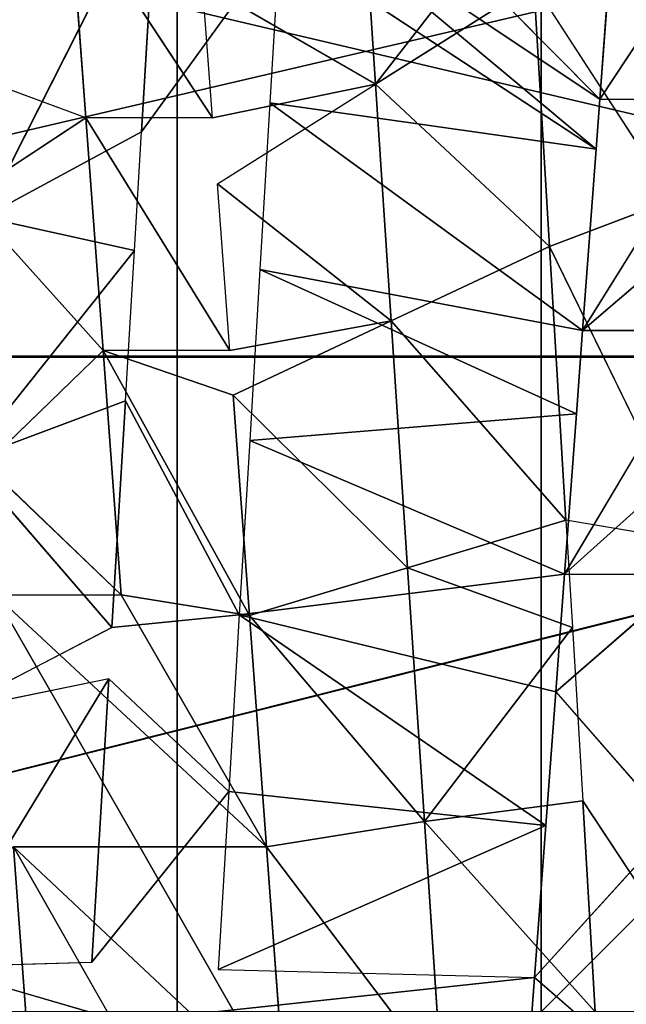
# Model space of a CAD drawing. Extents: x 143 to 263, y -61 to 82.
# Tile 695 of 717: x 251.87 to 252.289, y 72.238 to 72.918. Entities that reach past the tile are written whole.
import ezdxf

# ---------------------------------------------------------------- set-up
doc = ezdxf.new("R2010")
doc.units = 0
doc.header["$LTSCALE"] = 25.4
doc.layers.get('0').update_dxf_attribs({"color": 13, "linetype": 'CONTINUOUS'})

# ---------------------------------------------------------------- blocks, each defined once
blk = doc.blocks.new('ICE-BALL-8126_STL')
at = {"color": 41}
for p, q in [((9.54694, 49.14408, 93.24258), (9.54694, 47.34301, 93.24258)), ((9.54694, 49.14408, 93.24258), (9.54694, 47.34301, 93.24258)), ((9.54754, 49.14407, 96.62341), (9.54754, 47.343, 96.62341)), ((9.54754, 49.14407, 96.62341), (9.54754, 47.343, 96.62341)), ((9.36925, 48.40749, 93.49397), (9.22012, 48.50607, 93.56902)), ((9.36925, 48.40749, 93.49397), (9.22012, 48.50607, 93.56902)), ((9.52913, 48.39562, 93.43402), (9.36925, 48.495, 93.49397)), ((9.36925, 48.40749, 93.49397), (9.36925, 48.495, 93.49397)), ((10, 48.49191, 96.88291), (9.85416, 48.39568, 96.87745)), ((9.52913, 48.48312, 93.43402), (9.52913, 48.39562, 93.43402)), ((9.69741, 48.38313, 93.39121), (9.52913, 48.48312, 93.43402)), ((9.67507, 48.47247, 96.85565), (9.47118, 48.37277, 96.80984)), ((9.67507, 48.47247, 96.85565), (9.66014, 48.38408, 96.85307)), ((9.77891, 48.37708, 93.37743), (9.69741, 48.47063, 93.39121)), ((9.69741, 48.38313, 93.39121), (9.69741, 48.47063, 93.39121)), ((9.28989, 48.36192, 96.74902), (9.43854, 48.45832, 96.80033)), ((9.47118, 48.37277, 96.80984), (9.43854, 48.45832, 96.80033)), ((9.77891, 48.37708, 93.37743), (9.87126, 48.45772, 93.36708)), ((9.87126, 48.45772, 93.36708), (9.97632, 48.36242, 93.36198)), ((10.04753, 48.44463, 93.36252), (9.97632, 48.36242, 93.36198)), ((9.23412, 48.41753, 93.56111), (9.36925, 48.40749, 93.49397)), ((9.23412, 48.41753, 93.56111), (9.36925, 48.40749, 93.49397)), ((9.15255, 48.19261, 93.17669), (9.36925, 48.40749, 93.49397)), ((9.15255, 48.19261, 93.17669), (9.36925, 48.40749, 93.49397)), ((9.22312, 48.18839, 93.14435), (9.36925, 48.40749, 93.49397)), ((9.22312, 48.18839, 93.14435), (9.36925, 48.40749, 93.49397)), ((9.40392, 48.40492, 93.47926), (9.22312, 48.18839, 93.14435)), ((9.40392, 48.40492, 93.47926), (9.22312, 48.18839, 93.14435)), ((9.26017, 48.18617, 93.12871), (9.40392, 48.40492, 93.47926)), ((9.26017, 48.18617, 93.12871), (9.40392, 48.40492, 93.47926)), ((9.36925, 48.40749, 93.49397), (9.40392, 48.40492, 93.47926)), ((9.37183, 48.17949, 93.08686), (9.40392, 48.40492, 93.47926)), ((9.37183, 48.17949, 93.08686), (9.40392, 48.40492, 93.47926)), ((9.40392, 48.40492, 93.47926), (9.52913, 48.39562, 93.43402)), ((9.85416, 48.39568, 96.87745), (10, 48.40441, 96.88291)), ((9.85416, 48.39568, 96.87745), (10, 48.40441, 96.88291)), ((10, 48.40441, 96.88291), (9.86833, 48.28631, 96.68854)), ((10, 48.40441, 96.88291), (9.86833, 48.28631, 96.68854)), ((9.37183, 48.17949, 93.08686), (9.52913, 48.39562, 93.43402)), ((9.37183, 48.17949, 93.08686), (9.52913, 48.39562, 93.43402)), ((9.48702, 48.1726, 93.0516), (9.52913, 48.39562, 93.43402)), ((9.48702, 48.1726, 93.0516), (9.52913, 48.39562, 93.43402)), ((9.58669, 48.39135, 93.41714), (9.48702, 48.1726, 93.0516)), ((9.58669, 48.39135, 93.41714), (9.48702, 48.1726, 93.0516)), ((9.52913, 48.39562, 93.43402), (9.58669, 48.39135, 93.41714)), ((9.58669, 48.39135, 93.41714), (9.69741, 48.38313, 93.39121)), ((9.60515, 48.16553, 93.02331), (9.58669, 48.39135, 93.41714)), ((9.60515, 48.16553, 93.02331), (9.58669, 48.39135, 93.41714)), ((9.73448, 48.38852, 96.86475), (9.85416, 48.39568, 96.87745)), ((9.86833, 48.28631, 96.68854), (9.85416, 48.39568, 96.87745)), ((9.86833, 48.28631, 96.68854), (9.85416, 48.39568, 96.87745)), ((9.66014, 48.38408, 96.85307), (9.73448, 48.38852, 96.86475)), ((9.69316, 48.2747, 96.66652), (9.73448, 48.38852, 96.86475)), ((9.69316, 48.2747, 96.66652), (9.73448, 48.38852, 96.86475)), ((9.86833, 48.28631, 96.68854), (9.73448, 48.38852, 96.86475)), ((9.86833, 48.28631, 96.68854), (9.73448, 48.38852, 96.86475)), ((9.47118, 48.37277, 96.80984), (9.66014, 48.38408, 96.85307)), ((9.47118, 48.37277, 96.80984), (9.66014, 48.38408, 96.85307)), ((9.52255, 48.26339, 96.62749), (9.66014, 48.38408, 96.85307)), ((9.52255, 48.26339, 96.62749), (9.66014, 48.38408, 96.85307)), ((9.60515, 48.16553, 93.02331), (9.69741, 48.38313, 93.39121)), ((9.60515, 48.16553, 93.02331), (9.69741, 48.38313, 93.39121)), ((9.69316, 48.2747, 96.66652), (9.66014, 48.38408, 96.85307)), ((9.69316, 48.2747, 96.66652), (9.66014, 48.38408, 96.85307)), ((9.69741, 48.38313, 93.39121), (9.77891, 48.37708, 93.37743)), ((9.72559, 48.15833, 93.00232), (9.69741, 48.38313, 93.39121)), ((9.72559, 48.15833, 93.00232), (9.69741, 48.38313, 93.39121)), ((9.28989, 48.36192, 96.74902), (9.47118, 48.37277, 96.80984)), ((9.28989, 48.36192, 96.74902), (9.47118, 48.37277, 96.80984)), ((9.35888, 48.25255, 96.57259), (9.47118, 48.37277, 96.80984)), ((9.35888, 48.25255, 96.57259), (9.47118, 48.37277, 96.80984)), ((9.52255, 48.26339, 96.62749), (9.47118, 48.37277, 96.80984)), ((9.52255, 48.26339, 96.62749), (9.47118, 48.37277, 96.80984)), ((9.72559, 48.15833, 93.00232), (9.77891, 48.37708, 93.37743)), ((9.72559, 48.15833, 93.00232), (9.77891, 48.37708, 93.37743)), ((9.77891, 48.37708, 93.37743), (9.87126, 48.37022, 93.36708)), ((10, 48.36691, 96.08761), (9, 48.36691, 95.51026)), ((9, 48.36691, 94.35556), (10, 48.36691, 93.77821)), ((10, 48.36691, 96.08761), (9, 48.36691, 95.51026)), ((9, 48.36691, 94.35556), (10, 48.36691, 93.77821)), ((9.87126, 48.37022, 93.36708), (9.72559, 48.15833, 93.00232)), ((9.87126, 48.37022, 93.36708), (9.72559, 48.15833, 93.00232)), ((9.84765, 48.15102, 92.98887), (9.87126, 48.37022, 93.36708)), ((9.84765, 48.15102, 92.98887), (9.87126, 48.37022, 93.36708)), ((9.87126, 48.37022, 93.36708), (9.97632, 48.36242, 93.36198)), ((9.97061, 48.14367, 92.98313), (9.87126, 48.37022, 93.36708)), ((9.97061, 48.14367, 92.98313), (9.87126, 48.37022, 93.36708)), ((9.22312, 48.35793, 96.72147), (9.35888, 48.25255, 96.57259)), ((9.22312, 48.35793, 96.72147), (9.35888, 48.25255, 96.57259)), ((9.28989, 48.36192, 96.74902), (9.35888, 48.25255, 96.57259)), ((9.28989, 48.36192, 96.74902), (9.35888, 48.25255, 96.57259)), ((9.97061, 48.14367, 92.98313), (9.97632, 48.36242, 93.36198)), ((9.97632, 48.36242, 93.36198), (10.04753, 48.35713, 93.36252)), ((10, 48.14191, 92.98291), (9.97632, 48.36242, 93.36198)), ((9.86833, 48.28631, 96.68854), (10.04549, 48.29805, 96.69288)), ((9.86833, 48.28631, 96.68854), (10.04549, 48.29805, 96.69288)), ((10.04549, 48.29805, 96.69288), (9.88596, 48.17719, 96.49988)), ((10.04549, 48.29805, 96.69288), (9.88596, 48.17719, 96.49988)), ((9.86833, 48.28631, 96.68854), (9.69316, 48.2747, 96.66652)), ((9.86833, 48.28631, 96.68854), (9.69316, 48.2747, 96.66652)), ((9.72617, 48.16533, 96.47998), (9.86833, 48.28631, 96.68854)), ((9.72617, 48.16533, 96.47998), (9.86833, 48.28631, 96.68854)), ((9.86833, 48.28631, 96.68854), (9.88596, 48.17719, 96.49988)), ((9.86833, 48.28631, 96.68854), (9.88596, 48.17719, 96.49988)), ((9.69316, 48.2747, 96.66652), (9.52255, 48.26339, 96.62749)), ((9.69316, 48.2747, 96.66652), (9.52255, 48.26339, 96.62749)), ((9.57393, 48.15402, 96.44515), (9.69316, 48.2747, 96.66652)), ((9.57393, 48.15402, 96.44515), (9.69316, 48.2747, 96.66652)), ((9.69316, 48.2747, 96.66652), (9.72617, 48.16533, 96.47998)), ((9.69316, 48.2747, 96.66652), (9.72617, 48.16533, 96.47998)), ((9.52255, 48.26339, 96.62749), (9.35888, 48.25255, 96.57259)), ((9.52255, 48.26339, 96.62749), (9.35888, 48.25255, 96.57259)), ((9.42787, 48.14317, 96.39615), (9.52255, 48.26339, 96.62749)), ((9.42787, 48.14317, 96.39615), (9.52255, 48.26339, 96.62749)), ((9.52255, 48.26339, 96.62749), (9.57393, 48.15402, 96.44515)), ((9.54292, 48.15171, 96.43607), (9.52255, 48.26339, 96.62749)), ((9.20416, 48.24229, 96.50333), (9.35888, 48.25255, 96.57259)), ((9.20416, 48.24229, 96.50333), (9.35888, 48.25255, 96.57259)), ((9.35888, 48.25255, 96.57259), (9.2898, 48.13292, 96.33434)), ((9.35888, 48.25255, 96.57259), (9.2898, 48.13292, 96.33434)), ((9.38225, 48.13979, 96.37748), (9.35888, 48.25255, 96.57259)), ((9.42787, 48.14317, 96.39615), (9.35888, 48.25255, 96.57259)), ((10.06228, 48.19028, 96.50279), (9.88596, 48.17719, 96.49988)), ((10.06228, 48.19028, 96.50279), (9.88596, 48.17719, 96.49988)), ((9.26017, 48.18617, 93.12871), (9.39179, 48.0908, 93.08019)), ((9.26017, 48.18617, 93.12871), (9.37183, 48.17949, 93.08686)), ((9.37183, 48.17949, 93.08686), (9.48702, 48.1726, 93.0516)), ((9.88596, 48.17719, 96.49988), (9.71178, 48.07676, 96.47736)), ((9.88596, 48.17719, 96.49988), (9.71178, 48.07676, 96.47736)), ((9.88596, 48.17719, 96.49988), (9.72617, 48.16533, 96.47998)), ((9.88596, 48.17719, 96.49988), (9.72617, 48.16533, 96.47998)), ((9.88596, 48.17719, 96.49988), (9.88596, 48.08969, 96.49988)), ((9.88596, 48.17719, 96.49988), (9.88596, 48.08969, 96.49988)), ((9.48702, 48.1726, 93.0516), (9.60515, 48.16553, 93.02331)), ((9.72617, 48.16533, 96.47998), (9.54292, 48.06422, 96.43607)), ((9.72617, 48.16533, 96.47998), (9.54292, 48.06422, 96.43607)), ((9.72617, 48.16533, 96.47998), (9.57393, 48.15402, 96.44515)), ((9.72617, 48.16533, 96.47998), (9.57393, 48.15402, 96.44515)), ((9.60515, 48.16553, 93.02331), (9.72559, 48.15833, 93.00232)), ((9.72617, 48.16533, 96.47998), (9.71178, 48.07676, 96.47736)), ((9.72617, 48.16533, 96.47998), (9.71178, 48.07676, 96.47736)), ((9.57393, 48.15402, 96.44515), (9.54292, 48.06422, 96.43607)), ((9.57773, 48.07967, 93.02918), (9.72559, 48.15833, 93.00232)), ((9.72559, 48.15833, 93.00232), (9.73448, 48.07029, 93.00108)), ((9.72559, 48.15833, 93.00232), (9.84765, 48.15102, 92.98887)), ((9.54292, 48.15171, 96.43607), (9.38225, 48.05228, 96.37748)), ((9.54292, 48.15171, 96.43607), (9.42787, 48.14317, 96.39615)), ((9.54292, 48.15171, 96.43607), (9.54292, 48.06422, 96.43607)), ((9.84765, 48.15102, 92.98887), (9.76991, 48.06817, 92.99654)), ((9.84765, 48.15102, 92.98887), (9.96554, 48.05647, 92.98322)), ((9.84765, 48.15102, 92.98887), (9.97061, 48.14367, 92.98313)), ((9.38225, 48.13979, 96.37748), (9.23214, 48.04114, 96.3036)), ((9.38225, 48.13979, 96.37748), (9.2898, 48.13292, 96.33434)), ((9.38225, 48.13979, 96.37748), (9.38225, 48.05228, 96.37748)), ((0, 48.11544, 105.16051), (23, 48.11544, 105.16051)), ((0, 48.11544, 105.16051), (23, 48.11544, 105.16051)), ((23, 48.11544, 84.70531), (0, 48.11544, 84.70531)), ((23, 48.11544, 84.70531), (0, 48.11544, 84.70531)), ((9.39179, 48.0908, 93.08019), (9.21453, 48.1014, 93.1481)), ((9.39179, 48.0908, 93.08019), (9.21453, 48.1014, 93.1481)), ((9.45088, 47.98142, 93.26019), (9.21453, 48.1014, 93.1481)), ((9.45088, 47.98142, 93.26019), (9.21453, 48.1014, 93.1481)), ((9.88596, 48.00219, 96.49988), (10.06228, 48.10278, 96.50279)), ((9.39179, 48.0908, 93.08019), (9.45088, 47.98142, 93.26019)), ((9.4739, 48.08588, 93.05522), (9.39179, 48.0908, 93.08019)), ((9.39179, 48.0908, 93.08019), (9.45088, 47.98142, 93.26019)), ((9.4739, 48.08588, 93.05522), (9.45088, 47.98142, 93.26019)), ((9.4739, 48.08588, 93.05522), (9.45088, 47.98142, 93.26019)), ((9.4739, 48.08588, 93.05522), (9.61876, 47.97029, 93.21413)), ((9.57773, 48.07967, 93.02918), (9.4739, 48.08588, 93.05522)), ((9.4739, 48.08588, 93.05522), (9.61876, 47.97029, 93.21413)), ((9.71178, 47.98925, 96.47736), (9.88596, 48.08969, 96.49988)), ((9.88596, 48.08969, 96.49988), (9.88596, 48.00219, 96.49988)), ((9.73448, 48.07029, 93.00108), (9.57773, 48.07967, 93.02918)), ((9.57773, 48.07967, 93.02918), (9.61876, 47.97029, 93.21413)), ((9.57773, 48.07967, 93.02918), (9.61876, 47.97029, 93.21413)), ((9.73448, 48.07029, 93.00108), (9.57773, 48.07967, 93.02918)), ((9.71178, 48.07676, 96.47736), (9.54292, 48.06422, 96.43607)), ((9.71178, 48.07676, 96.47736), (9.54292, 48.06422, 96.43607)), ((9.62183, 47.98257, 96.45783), (9.71178, 48.07676, 96.47736)), ((9.71178, 47.98925, 96.47736), (9.71178, 48.07676, 96.47736)), ((9.73448, 48.07029, 93.00108), (9.61876, 47.97029, 93.21413)), ((9.73448, 48.07029, 93.00108), (9.61876, 47.97029, 93.21413)), ((9.73448, 48.07029, 93.00108), (9.79226, 47.9588, 93.18465)), ((9.96554, 48.05647, 92.98322), (9.76991, 48.06817, 92.99654)), ((9.76991, 48.06817, 92.99654), (9.79226, 47.9588, 93.18465)), ((9.76991, 48.06817, 92.99654), (9.96889, 47.94709, 93.17263)), ((9.96554, 48.05647, 92.98322), (9.76991, 48.06817, 92.99654)), ((9.76991, 48.06817, 92.99654), (9.96889, 47.94709, 93.17263)), ((9.38225, 48.05228, 96.37748), (9.54292, 48.06422, 96.43607)), ((9.38225, 48.05228, 96.37748), (9.54292, 48.06422, 96.43607)), ((9.54292, 48.06422, 96.43607), (9.437, 47.96885, 96.39969)), ((9.62183, 47.98257, 96.45783), (9.54292, 48.06422, 96.43607)), ((9.38225, 48.05228, 96.37748), (9.23214, 48.04114, 96.3036)), ((9.38225, 48.05228, 96.37748), (9.23214, 48.04114, 96.3036)), ((9.38225, 48.05228, 96.37748), (9.34904, 47.96232, 96.36282)), ((9.38225, 48.05228, 96.37748), (9.437, 47.96885, 96.39969)), ((9.96889, 47.94709, 93.17263), (9.96554, 48.05647, 92.98322)), ((9.96889, 47.94709, 93.17263), (10, 48.05441, 92.98291)), ((10.01322, 48.01164, 96.50397), (9.88596, 48.00219, 96.49988))]:
    blk.add_line(p, q, dxfattribs=at)
mesh = blk.add_polyface(dxfattribs=at)
corners = [(10, 48.36691, 96.08761), (9, 49.36691, 95.51026), (9, 48.36691, 95.51026), (10, 49.36691, 96.08761)]
mesh.append_faces([[corners[k] for k in face] for face in [(0, 1, 2), (1, 0, 3)]], dxfattribs={"vtx0": -1, "color": 41})
mesh = blk.add_polyface(dxfattribs=at)
corners = [(10, 49.36691, 93.77821), (9, 48.36691, 94.35556), (9, 49.36691, 94.35556), (10, 48.36691, 93.77821)]
mesh.append_faces([[corners[k] for k in face] for face in [(0, 1, 2), (1, 0, 3)]], dxfattribs={"vtx0": -1, "color": 41})
mesh = blk.add_polyface(dxfattribs=at)
corners = [(9.54694, 47.34301, 93.24258), (9.125, 49.14968, 93.41737), (9.125, 47.34883, 93.41737), (9.54694, 49.14408, 93.24258)]
mesh.append_faces([[corners[k] for k in face] for face in [(0, 1, 2), (1, 0, 3)]], dxfattribs={"vtx0": -1, "color": 41})
mesh = blk.add_polyface(dxfattribs=at)
corners = [(9.54754, 49.14407, 96.62341), (9.125, 47.34883, 96.44846), (9.125, 49.14968, 96.44846), (9.54754, 47.343, 96.62341)]
mesh.append_faces([[corners[k] for k in face] for face in [(0, 1, 2), (1, 0, 3)]], dxfattribs={"vtx0": -1, "color": 41})
mesh = blk.add_polyface(dxfattribs=at)
corners = [(10, 47.34088, 93.18291), (9.54694, 49.14408, 93.24258), (9.54694, 47.34301, 93.24258), (10, 49.14202, 93.18291)]
mesh.append_faces([[corners[k] for k in face] for face in [(0, 1, 2), (1, 0, 3)]], dxfattribs={"vtx0": -1, "color": 41})
mesh = blk.add_polyface(dxfattribs=at)
corners = [(9.54754, 49.14407, 96.62341), (10, 47.34088, 96.68291), (9.54754, 47.343, 96.62341), (10, 49.14202, 96.68291)]
mesh.append_faces([[corners[k] for k in face] for face in [(0, 1, 2), (1, 0, 3)]], dxfattribs={"vtx0": -1, "color": 41})
mesh = blk.add_polyface(dxfattribs=at)
corners = [(0, 48.11544, 105.16051), (23, 48.90765, 100.07396), (0, 48.90765, 100.07396), (23, 48.11544, 105.16051)]
mesh.append_faces([[corners[k] for k in face] for face in [(0, 1, 2), (1, 0, 3)]], dxfattribs={"vtx0": -1, "color": 41})
mesh = blk.add_polyface(dxfattribs=at)
corners = [(0, 48.90765, 89.79186), (23, 48.11544, 84.70531), (0, 48.11544, 84.70531), (23, 48.90765, 89.79186)]
mesh.append_faces([[corners[k] for k in face] for face in [(0, 1, 2), (1, 0, 3)]], dxfattribs={"vtx0": -1, "color": 41})
mesh = blk.add_polyface(dxfattribs=at)
corners = [(9.52913, 48.39562, 93.43402), (9.36925, 48.5825, 93.49397), (9.36925, 48.495, 93.49397), (9.52913, 48.48312, 93.43402)]
mesh.append_faces([[corners[k] for k in face] for face in [(0, 1, 2), (1, 0, 3)]], dxfattribs={"vtx0": -1, "color": 41})
mesh = blk.add_polyface(dxfattribs=at)
corners = [(9.69741, 48.38313, 93.39121), (9.52913, 48.57062, 93.43402), (9.52913, 48.48312, 93.43402), (9.69741, 48.47063, 93.39121)]
mesh.append_faces([[corners[k] for k in face] for face in [(0, 1, 2), (1, 0, 3)]], dxfattribs={"vtx0": -1, "color": 41})
mesh = blk.add_polyface(dxfattribs=at)
corners = [(9.36925, 48.495, 93.49397), (9.22012, 48.50607, 93.56902), (9.36925, 48.40749, 93.49397)]
mesh.append_faces([[corners[k] for k in face] for face in [(0, 1, 2)]], dxfattribs={"color": 41})
mesh = blk.add_polyface(dxfattribs=at)
corners = [(9.36925, 48.40749, 93.49397), (9.22012, 48.50607, 93.56902), (9.23412, 48.41753, 93.56111)]
mesh.append_faces([[corners[k] for k in face] for face in [(0, 1, 2)]], dxfattribs={"color": 41})
mesh = blk.add_polyface(dxfattribs=at)
corners = [(10, 48.40441, 96.88291), (9.85416, 48.39568, 96.87745), (10, 48.49191, 96.88291)]
mesh.append_faces([[corners[k] for k in face] for face in [(0, 1, 2)]], dxfattribs={"color": 41})
mesh = blk.add_polyface(dxfattribs=at)
corners = [(9.67507, 48.47247, 96.85565), (9.66014, 48.38408, 96.85307), (9.47118, 48.37277, 96.80984)]
mesh.append_faces([[corners[k] for k in face] for face in [(0, 1, 2)]], dxfattribs={"color": 41})
mesh = blk.add_polyface(dxfattribs=at)
corners = [(9.87126, 48.45772, 93.36708), (9.69741, 48.47063, 93.39121), (9.77891, 48.37708, 93.37743)]
mesh.append_faces([[corners[k] for k in face] for face in [(0, 1, 2)]], dxfattribs={"color": 41})
mesh = blk.add_polyface(dxfattribs=at)
corners = [(9.47118, 48.37277, 96.80984), (9.28989, 48.36192, 96.74902), (9.43854, 48.45832, 96.80033)]
mesh.append_faces([[corners[k] for k in face] for face in [(0, 1, 2)]], dxfattribs={"color": 41})
mesh = blk.add_polyface(dxfattribs=at)
corners = [(10.04753, 48.44463, 93.36252), (9.87126, 48.45772, 93.36708), (9.97632, 48.36242, 93.36198)]
mesh.append_faces([[corners[k] for k in face] for face in [(0, 1, 2)]], dxfattribs={"color": 41})
mesh = blk.add_polyface(dxfattribs=at)
corners = [(9.23412, 48.41753, 93.56111), (9.15255, 48.19261, 93.17669), (9.36925, 48.40749, 93.49397)]
mesh.append_faces([[corners[k] for k in face] for face in [(0, 1, 2)]], dxfattribs={"color": 41})
mesh = blk.add_polyface(dxfattribs=at)
corners = [(9.36925, 48.40749, 93.49397), (9.15255, 48.19261, 93.17669), (9.22312, 48.18839, 93.14435)]
mesh.append_faces([[corners[k] for k in face] for face in [(0, 1, 2)]], dxfattribs={"color": 41})
mesh = blk.add_polyface(dxfattribs=at)
corners = [(9.36925, 48.40749, 93.49397), (9.22312, 48.18839, 93.14435), (9.40392, 48.40492, 93.47926)]
mesh.append_faces([[corners[k] for k in face] for face in [(0, 1, 2)]], dxfattribs={"color": 41})
mesh = blk.add_polyface(dxfattribs=at)
corners = [(9.40392, 48.40492, 93.47926), (9.22312, 48.18839, 93.14435), (9.26017, 48.18617, 93.12871)]
mesh.append_faces([[corners[k] for k in face] for face in [(0, 1, 2)]], dxfattribs={"color": 41})
mesh = blk.add_polyface(dxfattribs=at)
corners = [(9.40392, 48.40492, 93.47926), (9.26017, 48.18617, 93.12871), (9.37183, 48.17949, 93.08686)]
mesh.append_faces([[corners[k] for k in face] for face in [(0, 1, 2)]], dxfattribs={"color": 41})
mesh = blk.add_polyface(dxfattribs=at)
corners = [(9.40392, 48.40492, 93.47926), (9.37183, 48.17949, 93.08686), (9.52913, 48.39562, 93.43402)]
mesh.append_faces([[corners[k] for k in face] for face in [(0, 1, 2)]], dxfattribs={"color": 41})
mesh = blk.add_polyface(dxfattribs=at)
corners = [(10, 48.40441, 96.88291), (9.86833, 48.28631, 96.68854), (9.85416, 48.39568, 96.87745)]
mesh.append_faces([[corners[k] for k in face] for face in [(0, 1, 2)]], dxfattribs={"color": 41})
mesh = blk.add_polyface(dxfattribs=at)
corners = [(10, 48.40441, 96.88291), (10.04549, 48.29805, 96.69288), (9.86833, 48.28631, 96.68854)]
mesh.append_faces([[corners[k] for k in face] for face in [(0, 1, 2)]], dxfattribs={"color": 41})
mesh = blk.add_polyface(dxfattribs=at)
corners = [(9.52913, 48.39562, 93.43402), (9.37183, 48.17949, 93.08686), (9.48702, 48.1726, 93.0516)]
mesh.append_faces([[corners[k] for k in face] for face in [(0, 1, 2)]], dxfattribs={"color": 41})
mesh = blk.add_polyface(dxfattribs=at)
corners = [(9.52913, 48.39562, 93.43402), (9.48702, 48.1726, 93.0516), (9.58669, 48.39135, 93.41714)]
mesh.append_faces([[corners[k] for k in face] for face in [(0, 1, 2)]], dxfattribs={"color": 41})
mesh = blk.add_polyface(dxfattribs=at)
corners = [(9.58669, 48.39135, 93.41714), (9.48702, 48.1726, 93.0516), (9.60515, 48.16553, 93.02331)]
mesh.append_faces([[corners[k] for k in face] for face in [(0, 1, 2)]], dxfattribs={"color": 41})
mesh = blk.add_polyface(dxfattribs=at)
corners = [(9.58669, 48.39135, 93.41714), (9.60515, 48.16553, 93.02331), (9.69741, 48.38313, 93.39121)]
mesh.append_faces([[corners[k] for k in face] for face in [(0, 1, 2)]], dxfattribs={"color": 41})
mesh = blk.add_polyface(dxfattribs=at)
corners = [(9.85416, 48.39568, 96.87745), (9.86833, 48.28631, 96.68854), (9.73448, 48.38852, 96.86475)]
mesh.append_faces([[corners[k] for k in face] for face in [(0, 1, 2)]], dxfattribs={"color": 41})
mesh = blk.add_polyface(dxfattribs=at)
corners = [(9.73448, 48.38852, 96.86475), (9.69316, 48.2747, 96.66652), (9.66014, 48.38408, 96.85307)]
mesh.append_faces([[corners[k] for k in face] for face in [(0, 1, 2)]], dxfattribs={"color": 41})
mesh = blk.add_polyface(dxfattribs=at)
corners = [(9.73448, 48.38852, 96.86475), (9.86833, 48.28631, 96.68854), (9.69316, 48.2747, 96.66652)]
mesh.append_faces([[corners[k] for k in face] for face in [(0, 1, 2)]], dxfattribs={"color": 41})
mesh = blk.add_polyface(dxfattribs=at)
corners = [(9.66014, 48.38408, 96.85307), (9.52255, 48.26339, 96.62749), (9.47118, 48.37277, 96.80984)]
mesh.append_faces([[corners[k] for k in face] for face in [(0, 1, 2)]], dxfattribs={"color": 41})
mesh = blk.add_polyface(dxfattribs=at)
corners = [(9.66014, 48.38408, 96.85307), (9.69316, 48.2747, 96.66652), (9.52255, 48.26339, 96.62749)]
mesh.append_faces([[corners[k] for k in face] for face in [(0, 1, 2)]], dxfattribs={"color": 41})
mesh = blk.add_polyface(dxfattribs=at)
corners = [(9.69741, 48.38313, 93.39121), (9.60515, 48.16553, 93.02331), (9.72559, 48.15833, 93.00232)]
mesh.append_faces([[corners[k] for k in face] for face in [(0, 1, 2)]], dxfattribs={"color": 41})
mesh = blk.add_polyface(dxfattribs=at)
corners = [(9.69741, 48.38313, 93.39121), (9.72559, 48.15833, 93.00232), (9.77891, 48.37708, 93.37743)]
mesh.append_faces([[corners[k] for k in face] for face in [(0, 1, 2)]], dxfattribs={"color": 41})
mesh = blk.add_polyface(dxfattribs=at)
corners = [(9.47118, 48.37277, 96.80984), (9.35888, 48.25255, 96.57259), (9.28989, 48.36192, 96.74902)]
mesh.append_faces([[corners[k] for k in face] for face in [(0, 1, 2)]], dxfattribs={"color": 41})
mesh = blk.add_polyface(dxfattribs=at)
corners = [(9.47118, 48.37277, 96.80984), (9.52255, 48.26339, 96.62749), (9.35888, 48.25255, 96.57259)]
mesh.append_faces([[corners[k] for k in face] for face in [(0, 1, 2)]], dxfattribs={"color": 41})
mesh = blk.add_polyface(dxfattribs=at)
corners = [(9.77891, 48.37708, 93.37743), (9.72559, 48.15833, 93.00232), (9.87126, 48.37022, 93.36708)]
mesh.append_faces([[corners[k] for k in face] for face in [(0, 1, 2)]], dxfattribs={"color": 41})
mesh = blk.add_polyface(dxfattribs=at)
corners = [(11, 48.36691, 94.35556), (9, 48.36691, 94.35556), (10, 48.36691, 93.77821), (11, 48.36691, 95.51026), (9, 48.36691, 95.51026), (10, 48.36691, 96.08761)]
mesh.append_faces([[corners[k] for k in face] for face in [(0, 1, 2), (4, 3, 5)]], dxfattribs={"vtx0": -1, "color": 41})
mesh.append_faces([[corners[k] for k in face] for face in [(1, 3, 4)]], dxfattribs={"vtx0": -1, "vtx1": -1, "color": 41})
mesh.append_faces([[corners[k] for k in face] for face in [(1, 0, 3)]], dxfattribs={"vtx0": -1, "vtx2": -1, "color": 41})
mesh = blk.add_polyface(dxfattribs=at)
corners = [(9.87126, 48.37022, 93.36708), (9.72559, 48.15833, 93.00232), (9.84765, 48.15102, 92.98887)]
mesh.append_faces([[corners[k] for k in face] for face in [(0, 1, 2)]], dxfattribs={"color": 41})
mesh = blk.add_polyface(dxfattribs=at)
corners = [(9.87126, 48.37022, 93.36708), (9.84765, 48.15102, 92.98887), (9.97061, 48.14367, 92.98313)]
mesh.append_faces([[corners[k] for k in face] for face in [(0, 1, 2)]], dxfattribs={"color": 41})
mesh = blk.add_polyface(dxfattribs=at)
corners = [(9.87126, 48.37022, 93.36708), (9.97061, 48.14367, 92.98313), (9.97632, 48.36242, 93.36198)]
mesh.append_faces([[corners[k] for k in face] for face in [(0, 1, 2)]], dxfattribs={"color": 41})
mesh = blk.add_polyface(dxfattribs=at)
corners = [(9.22312, 48.35793, 96.72147), (9.35888, 48.25255, 96.57259), (9.20416, 48.24229, 96.50333)]
mesh.append_faces([[corners[k] for k in face] for face in [(0, 1, 2)]], dxfattribs={"color": 41})
mesh = blk.add_polyface(dxfattribs=at)
corners = [(9.28989, 48.36192, 96.74902), (9.35888, 48.25255, 96.57259), (9.22312, 48.35793, 96.72147)]
mesh.append_faces([[corners[k] for k in face] for face in [(0, 1, 2)]], dxfattribs={"color": 41})
mesh = blk.add_polyface(dxfattribs=at)
corners = [(10.04753, 48.35713, 93.36252), (9.97632, 48.36242, 93.36198), (10, 48.14191, 92.98291)]
mesh.append_faces([[corners[k] for k in face] for face in [(0, 1, 2)]], dxfattribs={"color": 41})
mesh = blk.add_polyface(dxfattribs=at)
corners = [(10.04549, 48.29805, 96.69288), (9.88596, 48.17719, 96.49988), (9.86833, 48.28631, 96.68854)]
mesh.append_faces([[corners[k] for k in face] for face in [(0, 1, 2)]], dxfattribs={"color": 41})
mesh = blk.add_polyface(dxfattribs=at)
corners = [(10.04549, 48.29805, 96.69288), (10.06228, 48.19028, 96.50279), (9.88596, 48.17719, 96.49988)]
mesh.append_faces([[corners[k] for k in face] for face in [(0, 1, 2)]], dxfattribs={"color": 41})
mesh = blk.add_polyface(dxfattribs=at)
corners = [(9.86833, 48.28631, 96.68854), (9.72617, 48.16533, 96.47998), (9.69316, 48.2747, 96.66652)]
mesh.append_faces([[corners[k] for k in face] for face in [(0, 1, 2)]], dxfattribs={"color": 41})
mesh = blk.add_polyface(dxfattribs=at)
corners = [(9.86833, 48.28631, 96.68854), (9.88596, 48.17719, 96.49988), (9.72617, 48.16533, 96.47998)]
mesh.append_faces([[corners[k] for k in face] for face in [(0, 1, 2)]], dxfattribs={"color": 41})
mesh = blk.add_polyface(dxfattribs=at)
corners = [(9.69316, 48.2747, 96.66652), (9.57393, 48.15402, 96.44515), (9.52255, 48.26339, 96.62749)]
mesh.append_faces([[corners[k] for k in face] for face in [(0, 1, 2)]], dxfattribs={"color": 41})
mesh = blk.add_polyface(dxfattribs=at)
corners = [(9.69316, 48.2747, 96.66652), (9.72617, 48.16533, 96.47998), (9.57393, 48.15402, 96.44515)]
mesh.append_faces([[corners[k] for k in face] for face in [(0, 1, 2)]], dxfattribs={"color": 41})
mesh = blk.add_polyface(dxfattribs=at)
corners = [(9.52255, 48.26339, 96.62749), (9.42787, 48.14317, 96.39615), (9.35888, 48.25255, 96.57259)]
mesh.append_faces([[corners[k] for k in face] for face in [(0, 1, 2)]], dxfattribs={"color": 41})
mesh = blk.add_polyface(dxfattribs=at)
corners = [(9.52255, 48.26339, 96.62749), (9.54292, 48.15171, 96.43607), (9.42787, 48.14317, 96.39615)]
mesh.append_faces([[corners[k] for k in face] for face in [(0, 1, 2)]], dxfattribs={"color": 41})
mesh = blk.add_polyface(dxfattribs=at)
corners = [(9.35888, 48.25255, 96.57259), (9.2898, 48.13292, 96.33434), (9.20416, 48.24229, 96.50333)]
mesh.append_faces([[corners[k] for k in face] for face in [(0, 1, 2)]], dxfattribs={"color": 41})
mesh = blk.add_polyface(dxfattribs=at)
corners = [(9.35888, 48.25255, 96.57259), (9.38225, 48.13979, 96.37748), (9.2898, 48.13292, 96.33434)]
mesh.append_faces([[corners[k] for k in face] for face in [(0, 1, 2)]], dxfattribs={"color": 41})
mesh = blk.add_polyface(dxfattribs=at)
corners = [(10.06228, 48.19028, 96.50279), (9.88596, 48.08969, 96.49988), (9.88596, 48.17719, 96.49988), (9.88596, 48.00219, 96.49988), (10.06228, 48.10278, 96.50279)]
mesh.append_faces([[corners[k] for k in face] for face in [(0, 1, 2), (3, 0, 4)]], dxfattribs={"vtx0": -1, "color": 41})
mesh.append_faces([[corners[k] for k in face] for face in [(1, 0, 3)]], dxfattribs={"vtx0": -1, "vtx1": -1, "color": 41})
mesh = blk.add_polyface(dxfattribs=at)
corners = [(9.39179, 48.0908, 93.08019), (9.26017, 48.18617, 93.12871), (9.21453, 48.1014, 93.1481)]
mesh.append_faces([[corners[k] for k in face] for face in [(0, 1, 2)]], dxfattribs={"color": 41})
mesh = blk.add_polyface(dxfattribs=at)
corners = [(9.88596, 48.17719, 96.49988), (9.71178, 47.98925, 96.47736), (9.71178, 48.07676, 96.47736), (9.88596, 48.08969, 96.49988)]
mesh.append_faces([[corners[k] for k in face] for face in [(0, 1, 2), (1, 0, 3)]], dxfattribs={"vtx0": -1, "color": 41})
mesh = blk.add_polyface(dxfattribs=at)
corners = [(9.88596, 48.17719, 96.49988), (9.71178, 48.07676, 96.47736), (9.72617, 48.16533, 96.47998)]
mesh.append_faces([[corners[k] for k in face] for face in [(0, 1, 2)]], dxfattribs={"color": 41})
mesh = blk.add_polyface(dxfattribs=at)
corners = [(9.72617, 48.16533, 96.47998), (9.71178, 48.07676, 96.47736), (9.54292, 48.06422, 96.43607)]
mesh.append_faces([[corners[k] for k in face] for face in [(0, 1, 2)]], dxfattribs={"color": 41})
mesh = blk.add_polyface(dxfattribs=at)
corners = [(9.72617, 48.16533, 96.47998), (9.54292, 48.06422, 96.43607), (9.57393, 48.15402, 96.44515)]
mesh.append_faces([[corners[k] for k in face] for face in [(0, 1, 2)]], dxfattribs={"color": 41})
mesh = blk.add_polyface(dxfattribs=at)
corners = [(9.73448, 48.07029, 93.00108), (9.72559, 48.15833, 93.00232), (9.57773, 48.07967, 93.02918)]
mesh.append_faces([[corners[k] for k in face] for face in [(0, 1, 2)]], dxfattribs={"color": 41})
mesh = blk.add_polyface(dxfattribs=at)
corners = [(9.54292, 48.06422, 96.43607), (9.38225, 48.05228, 96.37748), (9.54292, 48.15171, 96.43607)]
mesh.append_faces([[corners[k] for k in face] for face in [(0, 1, 2)]], dxfattribs={"color": 41})
mesh = blk.add_polyface(dxfattribs=at)
corners = [(9.96554, 48.05647, 92.98322), (9.84765, 48.15102, 92.98887), (9.76991, 48.06817, 92.99654)]
mesh.append_faces([[corners[k] for k in face] for face in [(0, 1, 2)]], dxfattribs={"color": 41})
mesh = blk.add_polyface(dxfattribs=at)
corners = [(9.38225, 48.05228, 96.37748), (9.23214, 48.04114, 96.3036), (9.38225, 48.13979, 96.37748)]
mesh.append_faces([[corners[k] for k in face] for face in [(0, 1, 2)]], dxfattribs={"color": 41})
mesh = blk.add_polyface(dxfattribs=at)
corners = [(0, 46.80443, 110.13866), (23, 48.11544, 105.16051), (0, 48.11544, 105.16051), (23, 46.80443, 110.13866)]
mesh.append_faces([[corners[k] for k in face] for face in [(0, 1, 2), (1, 0, 3)]], dxfattribs={"vtx0": -1, "color": 41})
mesh = blk.add_polyface(dxfattribs=at)
corners = [(0, 48.11544, 84.70531), (23, 46.80443, 79.72717), (0, 46.80443, 79.72717), (23, 48.11544, 84.70531)]
mesh.append_faces([[corners[k] for k in face] for face in [(0, 1, 2), (1, 0, 3)]], dxfattribs={"vtx0": -1, "color": 41})
mesh = blk.add_polyface(dxfattribs=at)
corners = [(9.45088, 47.98142, 93.26019), (9.39179, 48.0908, 93.08019), (9.21453, 48.1014, 93.1481)]
mesh.append_faces([[corners[k] for k in face] for face in [(0, 1, 2)]], dxfattribs={"color": 41})
mesh = blk.add_polyface(dxfattribs=at)
corners = [(9.29084, 47.99203, 93.3215), (9.45088, 47.98142, 93.26019), (9.21453, 48.1014, 93.1481)]
mesh.append_faces([[corners[k] for k in face] for face in [(0, 1, 2)]], dxfattribs={"color": 41})
mesh = blk.add_polyface(dxfattribs=at)
corners = [(9.45088, 47.98142, 93.26019), (9.4739, 48.08588, 93.05522), (9.39179, 48.0908, 93.08019)]
mesh.append_faces([[corners[k] for k in face] for face in [(0, 1, 2)]], dxfattribs={"color": 41})
mesh = blk.add_polyface(dxfattribs=at)
corners = [(9.45088, 47.98142, 93.26019), (9.61876, 47.97029, 93.21413), (9.4739, 48.08588, 93.05522)]
mesh.append_faces([[corners[k] for k in face] for face in [(0, 1, 2)]], dxfattribs={"color": 41})
mesh = blk.add_polyface(dxfattribs=at)
corners = [(9.61876, 47.97029, 93.21413), (9.57773, 48.07967, 93.02918), (9.4739, 48.08588, 93.05522)]
mesh.append_faces([[corners[k] for k in face] for face in [(0, 1, 2)]], dxfattribs={"color": 41})
mesh = blk.add_polyface(dxfattribs=at)
corners = [(9.61876, 47.97029, 93.21413), (9.73448, 48.07029, 93.00108), (9.57773, 48.07967, 93.02918)]
mesh.append_faces([[corners[k] for k in face] for face in [(0, 1, 2)]], dxfattribs={"color": 41})
mesh = blk.add_polyface(dxfattribs=at)
corners = [(9.71178, 48.07676, 96.47736), (9.62183, 47.98257, 96.45783), (9.54292, 48.06422, 96.43607)]
mesh.append_faces([[corners[k] for k in face] for face in [(0, 1, 2)]], dxfattribs={"color": 41})
mesh = blk.add_polyface(dxfattribs=at)
corners = [(9.61876, 47.97029, 93.21413), (9.79226, 47.9588, 93.18465), (9.73448, 48.07029, 93.00108)]
mesh.append_faces([[corners[k] for k in face] for face in [(0, 1, 2)]], dxfattribs={"color": 41})
mesh = blk.add_polyface(dxfattribs=at)
corners = [(9.79226, 47.9588, 93.18465), (9.96889, 47.94709, 93.17263), (9.76991, 48.06817, 92.99654)]
mesh.append_faces([[corners[k] for k in face] for face in [(0, 1, 2)]], dxfattribs={"color": 41})
mesh = blk.add_polyface(dxfattribs=at)
corners = [(9.96889, 47.94709, 93.17263), (9.96554, 48.05647, 92.98322), (9.76991, 48.06817, 92.99654)]
mesh.append_faces([[corners[k] for k in face] for face in [(0, 1, 2)]], dxfattribs={"color": 41})
mesh = blk.add_polyface(dxfattribs=at)
corners = [(9.54292, 48.06422, 96.43607), (9.437, 47.96885, 96.39969), (9.38225, 48.05228, 96.37748)]
mesh.append_faces([[corners[k] for k in face] for face in [(0, 1, 2)]], dxfattribs={"color": 41})
mesh = blk.add_polyface(dxfattribs=at)
corners = [(9.38225, 48.05228, 96.37748), (9.34904, 47.96232, 96.36282), (9.23214, 48.04114, 96.3036)]
mesh.append_faces([[corners[k] for k in face] for face in [(0, 1, 2)]], dxfattribs={"color": 41})
mesh = blk.add_polyface(dxfattribs=at)
corners = [(10.14598, 47.93536, 93.17841), (10, 48.05441, 92.98291), (9.96889, 47.94709, 93.17263)]
mesh.append_faces([[corners[k] for k in face] for face in [(0, 1, 2)]], dxfattribs={"color": 41})
mesh = blk.add_polyface(dxfattribs=at)
corners = [(10.01641, 47.79289, 96.88284), (9.88596, 48.00219, 96.49988), (10.01322, 48.01164, 96.50397)]
mesh.append_faces([[corners[k] for k in face] for face in [(0, 1, 2)]], dxfattribs={"color": 41})

msp = doc.modelspace()

# ---------------------------------------------------------------- block references
at = {"color": 0, "rotation": 270}
msp.add_blockref('ICE-BALL-8126_STL', (203.86356, 82.23263), dxfattribs=at)

doc.saveas('drawing.dxf')
